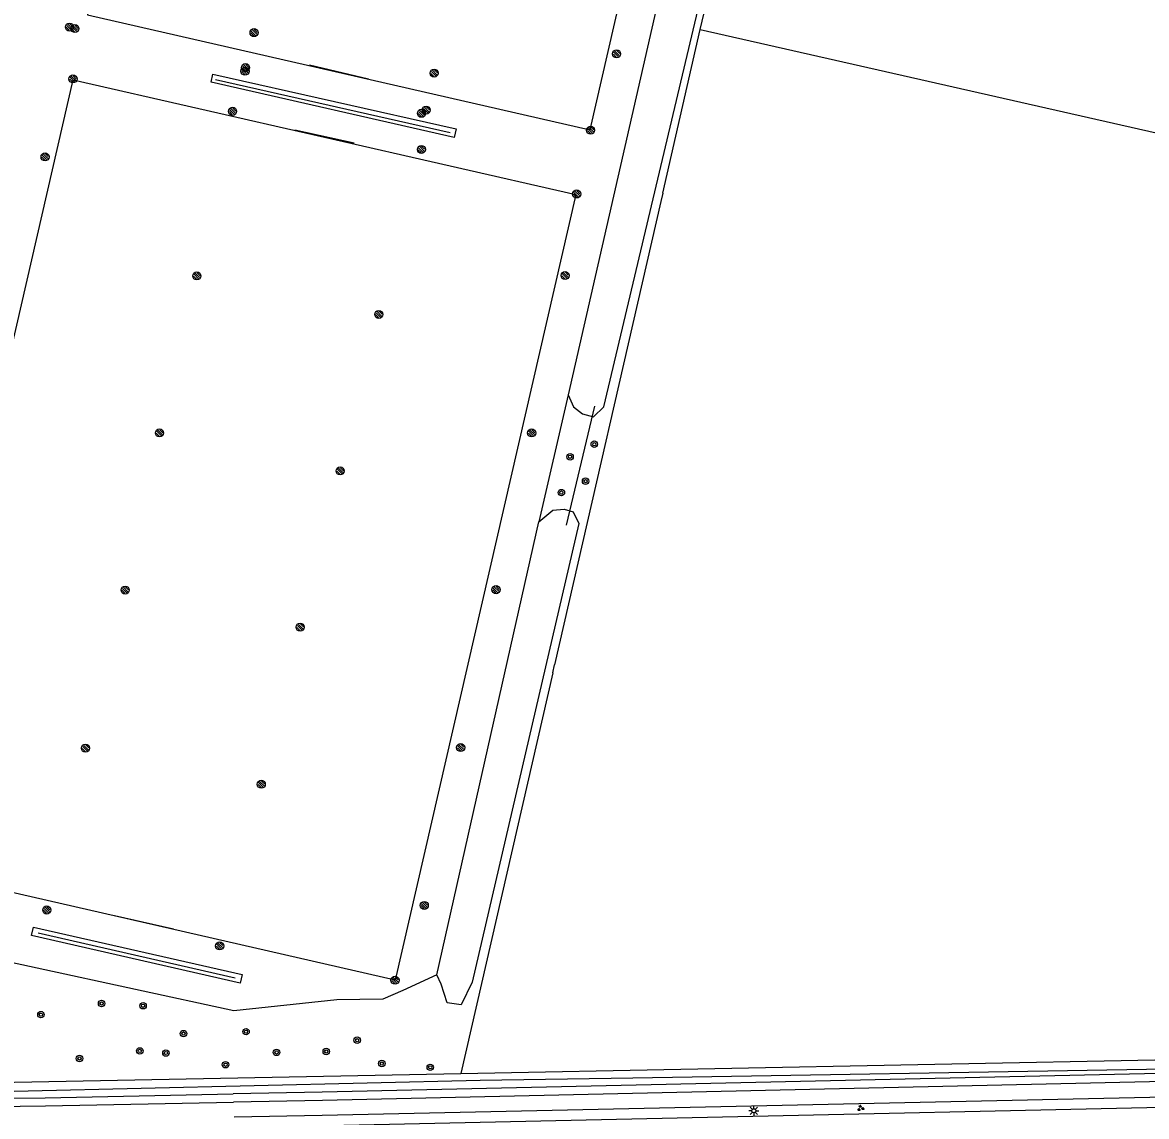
# Model space of a CAD drawing. Extents: x 128999 to 131010, y 395498 to 399007.
# Drawn here: x 130565.3 to 130704.6, y 396136.1 to 396271.7 of the extents above; entities that cross this region are included whole.
import ezdxf

# ---------------------------------------------------------------- set-up
doc = ezdxf.new("R2010")
doc.units = 0
for name, color, linetype in [('bs-afsc-ballenvanger', 7, 'Continuous'), ('bs-afsc-belijning', 7, 'Continuous'), ('bs-afsc-doel', 7, 'Continuous'), ('bs-symb-cornervlag', 7, 'Continuous'), ('bs-symb-magneetklep', 7, 'Continuous'), ('bs-symb-sproeier', 7, 'Continuous'), ('gg-afsc-hekwerk', 7, 'Continuous'), ('gg-knt-verharding', 7, 'Continuous'), ('gg-kntw-bovenkant insteek waterloop', 7, 'Continuous'), ('gg-kwrk-duiker nz buis', 7, 'Continuous'), ('gt-grn-groengrens', 7, 'Continuous'), ('gt-grn-groengrens NZ', 7, 'Continuous'), ('gt-grn-vlakafsluiter', 7, 'Continuous'), ('gt-symb-boom', 7, 'Continuous'), ('gt-symb-groenvak', 7, 'Continuous'), ('gt-symb-lichtmast', 7, 'Continuous')]:
    doc.layers.add(name, color=color, linetype=linetype)

# ---------------------------------------------------------------- blocks, each defined once
blk = doc.blocks.new('gt0-BOOM')
at = {"layer": 'gt-symb-boom'}
for radius in [0.4, 0.2]:
    blk.add_circle((0, 0), radius, dxfattribs=at)
blk = doc.blocks.new('bs0-CORNVLG')
at = {"layer": 'bs-symb-cornervlag'}
for p, q in [((-0.34, 0.2), (0.2, -0.34)), ((-0.21, 0.35), (0.34, -0.2)), ((0.03, 0.4), (0.4, 0.03)), ((-0.4, -0.03), (-0.03, -0.4))]:
    blk.add_line(p, q, dxfattribs=at)
blk.add_circle((0, 0), 0.5, dxfattribs=at)
blk = doc.blocks.new('bs0-SPROEIER')
at = {"layer": 'bs-symb-sproeier'}
for p, q in [((-0.34, 0.2), (0.2, -0.34)), ((-0.21, 0.35), (0.34, -0.2)), ((0.03, 0.4), (0.4, 0.03)), ((-0.4, -0.03), (-0.03, -0.4))]:
    blk.add_line(p, q, dxfattribs=at)
blk.add_circle((0, 0), 0.5, dxfattribs=at)
blk = doc.blocks.new('BS0-MAGNKLP')
at = {"layer": 'bs-symb-magneetklep'}
for p, q in [((-0.34, 0.2), (0.2, -0.34)), ((-0.21, 0.35), (0.34, -0.2)), ((0.03, 0.4), (0.4, 0.03)), ((-0.4, -0.03), (-0.03, -0.4))]:
    blk.add_line(p, q, dxfattribs=at)
blk.add_circle((0, 0), 0.5, dxfattribs=at)
blk = doc.blocks.new('gt0-LMAST')
at = {"layer": 'gt-symb-lichtmast'}
for p, q in [((-0.18, 0.17), (-0.45, 0.44)), ((-0.01, 0.25), (-0.01, 0.62)), ((0.17, 0.17), (0.44, 0.44)), ((-0.26, 0), (-0.63, 0)), ((-0.18, -0.18), (-0.45, -0.45)), ((-0.01, -0.25), (-0.01, -0.63)), ((0.44, -0.45), (0.17, -0.18)), ((0.24, 0), (0.62, 0))]:
    blk.add_line(p, q, dxfattribs=at)
blk.add_circle((-0.01, 0), 0.25, dxfattribs=at)
blk = doc.blocks.new('gt0-GRVAK')
at = {"layer": 'gt-symb-groenvak'}
for p, q in [((-0.11, 0.19), (-0.23, 0.24)), ((-0.18, 0.15), (0.09, 0.15)), ((-0.09, 0.21), (-0.16, 0.32)), ((-0.05, 0.21), (-0.05, 0.39)), ((0, 0.21), (0.06, 0.32)), ((0.01, 0.19), (0.13, 0.24)), ((0.26, -0.05), (0.2, 0.06)), ((0.31, -0.05), (0.31, 0.13)), ((0.35, -0.05), (0.41, 0.06)), ((-0.24, -0.23), (-0.36, -0.18)), ((-0.32, -0.26), (-0.05, -0.26)), ((-0.23, -0.21), (-0.29, -0.1)), ((-0.18, -0.2), (-0.18, -0.02)), ((-0.14, -0.21), (-0.07, -0.1)), ((-0.12, -0.23), (0, -0.18)), ((0.24, -0.07), (0.12, -0.02)), ((0.17, -0.11), (0.44, -0.11)), ((0.37, -0.07), (0.49, -0.02))]:
    blk.add_line(p, q, dxfattribs=at)

msp = doc.modelspace()

# ---------------------------------------------------------------- linework, layer by layer
at = {"layer": 'bs-afsc-ballenvanger'}
for p, q in [((130589.21, 396264.64), (130618.29, 396258.06)), ((130567.2, 396158.88), (130591.65, 396153.3))]:
    msp.add_line(p, q, dxfattribs=at)
at = {"layer": 'bs-afsc-belijning'}
for points in [[(130635.64, 396258.39), (130658.07, 396356.06), (130595.63, 396370.13), (130573.32, 396272.67), (130635.64, 396258.39)], [(130633.87, 396250.37), (130611.44, 396152.99), (130549.16, 396167.23), (130571.56, 396264.61), (130633.87, 396250.37)]]:
    msp.add_lwpolyline(points, dxfattribs=at)
at = {"layer": 'bs-afsc-doel'}
for p, q in [((130608.14, 396264.7), (130600.84, 396266.4)), ((130606.36, 396256.74), (130599.04, 396258.34)), ((130583.97, 396159.33), (130576.66, 396160.98))]:
    msp.add_line(p, q, dxfattribs=at)
at = {"layer": 'gg-afsc-hekwerk'}
for p, q in [((130649.28, 396270.84), (130677.93, 396395.56)), ((130644.62, 396250.54), (130649.28, 396270.84)), ((130589.21, 396264.64), (130618.29, 396258.06)), ((130644.4, 396249.52), (130631.22, 396192.09)), ((130630.99, 396191.09), (130619.61, 396141.43)), ((130567.2, 396158.88), (130591.65, 396153.3)), ((130619.61, 396141.43), (130776.92, 396144.54)), ((130542.65, 396139.91), (130619.61, 396141.43))]:
    msp.add_line(p, q, dxfattribs=at)
at = {"layer": 'gg-knt-verharding'}
for points in [[(130588.66, 396264.29), (130588.87, 396265.32), (130619.01, 396258.52), (130618.77, 396257.45), (130588.66, 396264.29)], [(130566.41, 396158.51), (130566.64, 396159.57), (130592.49, 396153.69), (130592.26, 396152.63), (130566.41, 396158.51)], [(130776.32, 396142.01), (130602.45, 396138.09), (130591.41, 396137.89)], [(130557.5, 396133.91), (130563.91, 396134.13), (130578.82, 396134.43), (130777.82, 396138.84)], [(130779.08, 396140.06), (130602.43, 396136.21), (130591.5, 396136)], [(130533.11, 396137.36), (130553.48, 396137.81), (130558.64, 396137.31), (130568.11, 396137.41), (130591.41, 396137.89)]]:
    msp.add_lwpolyline(points, dxfattribs=at)
at = {"layer": 'gg-kntw-bovenkant insteek waterloop'}
for p, q in [((130645.75, 396282.01), (130632.92, 396225.53)), ((130616.62, 396153.67), (130629.25, 396209.8))]:
    msp.add_line(p, q, dxfattribs=at)
for points in [[(130632.92, 396225.53), (130633.57, 396224.08), (130634.67, 396223.2), (130636.04, 396222.83), (130637.33, 396224.05), (130650.69, 396280.55), (130650.69, 396282.09), (130650.19, 396282.8), (130648.59, 396283.13), (130645.75, 396282.01)], [(130629.25, 396209.8), (130631, 396211.25), (130632.41, 396211.37), (130633.53, 396211.03), (130634.22, 396209.61), (130621, 396152.75), (130619.62, 396149.92), (130617.91, 396150.18), (130617.16, 396152.49), (130616.62, 396153.67)]]:
    msp.add_lwpolyline(points, dxfattribs=at)
at = {"layer": 'gg-kwrk-duiker nz buis'}
msp.add_line((130632.71, 396209.4), (130636.22, 396224.15), dxfattribs=at)
at = {"layer": 'gt-grn-groengrens'}
for p, q in [((130644.62, 396250.54), (130644.4, 396249.52)), ((130632.92, 396225.53), (130629.25, 396209.8)), ((130630.99, 396191.09), (130631.22, 396192.09))]:
    msp.add_line(p, q, dxfattribs=at)
for points in [[(130616.62, 396153.67), (130612.43, 396151.72), (130609.93, 396150.64), (130604.22, 396150.55), (130591.48, 396149.19), (130554.88, 396157.13), (130542.65, 396139.91)], [(130551.93, 396138.96), (130622, 396140.58), (130640.91, 396140.88), (130768.23, 396143.04), (130768.4, 396144.02), (130776.84, 396144.21)]]:
    msp.add_lwpolyline(points, dxfattribs=at)
at = {"layer": 'gt-grn-groengrens NZ'}
for points in [[(130776.56, 396143.01), (130602.43, 396139.09), (130591.39, 396138.89)], [(130551.93, 396138.96), (130558.68, 396138.31), (130568.09, 396138.41), (130591.39, 396138.89)]]:
    msp.add_lwpolyline(points, dxfattribs=at)
at = {"layer": 'gt-grn-vlakafsluiter'}
msp.add_lwpolyline([(130649.28, 396270.84), (130717.27, 396255.42), (130792.13, 396538.78)], dxfattribs=at)

# ---------------------------------------------------------------- block references
at = {"layer": 'bs-symb-cornervlag'}
for p in [(130571.53, 396264.71), (130635.68, 396258.35), (130633.95, 396250.45), (130611.44, 396152.99)]:
    msp.add_blockref('bs0-CORNVLG', p, dxfattribs=at)
at = {"layer": 'bs-symb-magneetklep'}
for p in [(130571.1, 396271.14), (130571.77, 396270.95), (130592.85, 396265.67), (130592.91, 396266.11), (130614.72, 396260.45), (130615.3, 396260.85)]:
    msp.add_blockref('BS0-MAGNKLP', p, dxfattribs=at)
at = {"layer": 'bs-symb-sproeier'}
for p in [(130593.97, 396270.45), (130638.9, 396267.82), (130616.29, 396265.43), (130591.31, 396260.69), (130614.71, 396255.97), (130568.07, 396255.05), (130586.88, 396240.29), (130632.52, 396240.34), (130609.43, 396235.52), (130582.25, 396220.83), (130628.38, 396220.83), (130604.64, 396216.12), (130578, 396201.35), (130623.96, 396201.4), (130599.68, 396196.75), (130573.08, 396181.75), (130619.58, 396181.83), (130594.87, 396177.28), (130615.07, 396162.26), (130568.28, 396161.69), (130589.71, 396157.24)]:
    msp.add_blockref('bs0-SPROEIER', p, dxfattribs=at)
at = {"layer": 'gt-symb-boom'}
for p in [(130636.14, 396219.43), (130633.14, 396217.87), (130635.06, 396214.85), (130632.06, 396213.43), (130575.08, 396150.1), (130580.22, 396149.82), (130567.56, 396148.72), (130585.23, 396146.37), (130592.98, 396146.61), (130606.75, 396145.55), (130579.81, 396144.22), (130583.05, 396143.96), (130596.76, 396144.04), (130602.92, 396144.15), (130572.34, 396143.29), (130609.81, 396142.66), (130590.44, 396142.51), (130615.81, 396142.19)]:
    msp.add_blockref('gt0-BOOM', p, dxfattribs=at)
at = {"layer": 'gt-symb-groenvak', "rotation": -2.9796737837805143}
msp.add_blockref('gt0-GRVAK', (130669.15, 396137.13), dxfattribs=at)
at = {"layer": 'gt-symb-lichtmast'}
msp.add_blockref('gt0-LMAST', (130655.92, 396136.8), dxfattribs=at)

doc.saveas('drawing.dxf')
